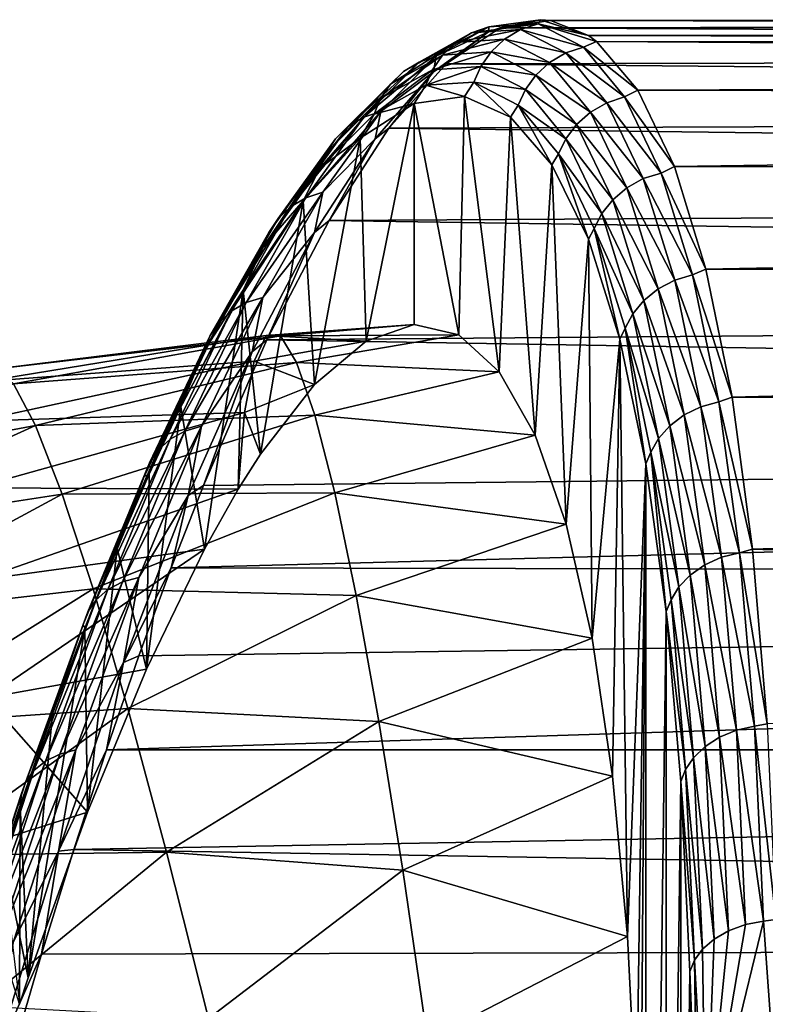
# Model space of a CAD drawing. Header units: metres. Extents: x -44 to 117, y -432 to 89.
# Tile 1050 of 1056: x 66 to 73, y 19 to 28. Entities that reach past the tile are written whole.
import ezdxf

# ---------------------------------------------------------------- set-up
doc = ezdxf.new("R2010")
doc.units = ezdxf.units.M
doc.layers.add('solid_125568', color=7, linetype='CONTINUOUS')

msp = doc.modelspace()

# ---------------------------------------------------------------- linework, layer by layer
at = {"layer": 'solid_125568'}
for points in [[(70.38781, 28.181822, 53.579567), (70.386238, 28.135906, 54.500378), (70.855537, 28.246185, 51.829529)], [(70.490318, 28.172308, 54.054707), (70.855537, 28.246185, 51.829529), (70.386238, 28.135906, 54.500378)], [(70.832893, 28.210058, 50.982456), (70.38781, 28.181822, 53.579567), (70.855537, 28.246185, 51.829529)], [(113.969513, 28.246225, 52.192562), (70.944687, 28.239464, 51.357548), (70.490318, 28.172308, 54.054707)], [(114.183144, 28.205969, 53.523113), (113.969513, 28.246225, 52.192562), (70.490318, 28.172308, 54.054707)], [(70.490318, 28.172308, 54.054707), (70.944687, 28.239464, 51.357548), (70.855537, 28.246185, 51.829529)], [(70.832893, 28.210058, 50.982456), (70.855537, 28.246185, 51.829529), (71.289558, 28.102644, 49.152924)], [(70.944687, 28.239464, 51.357548), (71.289558, 28.102644, 49.152924), (70.855537, 28.246185, 51.829529)], [(113.969513, 28.246225, 52.192562), (113.75103, 28.223661, 50.859238), (70.944687, 28.239464, 51.357548)], [(69.75679, 27.862373, 56.119663), (69.912071, 27.915388, 56.15731), (70.38781, 28.181822, 53.579567)], [(70.231293, 28.128111, 53.548649), (69.75679, 27.862373, 56.119663), (70.38781, 28.181822, 53.579567)], [(70.38781, 28.181822, 53.579567), (69.912071, 27.915388, 56.15731), (70.386238, 28.135906, 54.500378)], [(70.002174, 27.847023, 56.739857), (70.490318, 28.172308, 54.054707), (70.386238, 28.135906, 54.500378)], [(114.588074, 27.939287, 56.161037), (70.490318, 28.172308, 54.054707), (70.002174, 27.847023, 56.739857)], [(70.088158, 28.041126, 53.518215), (70.231293, 28.128111, 53.548649), (70.675209, 28.156275, 50.958363)], [(70.530426, 28.069185, 50.937569), (70.088158, 28.041126, 53.518215), (70.675209, 28.156275, 50.958363)], [(70.231293, 28.128111, 53.548649), (70.38781, 28.181822, 53.579567), (70.832893, 28.210058, 50.982456)], [(70.675209, 28.156275, 50.958363), (70.231293, 28.128111, 53.548649), (70.832893, 28.210058, 50.982456)], [(114.588074, 27.939287, 56.161037), (114.183144, 28.205969, 53.523113), (70.490318, 28.172308, 54.054707)], [(70.530426, 28.069185, 50.937569), (70.675209, 28.156275, 50.958363), (71.08461, 27.94519, 48.370556)], [(70.675209, 28.156275, 50.958363), (70.832893, 28.210058, 50.982456), (71.243385, 27.998413, 48.387791)], [(71.08461, 27.94519, 48.370556), (70.675209, 28.156275, 50.958363), (71.243385, 27.998413, 48.387791)], [(70.832893, 28.210058, 50.982456), (71.289558, 28.102644, 49.152924), (71.361397, 28.049847, 48.673256)], [(71.243385, 27.998413, 48.387791), (70.832893, 28.210058, 50.982456), (71.361397, 28.049847, 48.673256)], [(113.529724, 28.138079, 49.527046), (71.289558, 28.102644, 49.152924), (70.944687, 28.239464, 51.357548)], [(113.672134, 28.200317, 50.382866), (113.529724, 28.138079, 49.527046), (70.944687, 28.239464, 51.357548)], [(113.75103, 28.223661, 50.859238), (113.672134, 28.200317, 50.382866), (70.944687, 28.239464, 51.357548)], [(69.615417, 27.776371, 56.07972), (69.75679, 27.862373, 56.119663), (70.231293, 28.128111, 53.548649)], [(70.088158, 28.041126, 53.518215), (69.615417, 27.776371, 56.07972), (70.231293, 28.128111, 53.548649)], [(69.912071, 27.915388, 56.15731), (69.885956, 27.774479, 57.142914), (70.386238, 28.135906, 54.500378)], [(70.002174, 27.847023, 56.739857), (70.386238, 28.135906, 54.500378), (69.885956, 27.774479, 57.142914)], [(69.967949, 27.926668, 53.490295), (70.088158, 28.041126, 53.518215), (70.530426, 28.069185, 50.937569)], [(70.408195, 27.954599, 50.921459), (69.967949, 27.926668, 53.490295), (70.530426, 28.069185, 50.937569)], [(70.408195, 27.954599, 50.921459), (70.530426, 28.069185, 50.937569), (70.938293, 27.858892, 48.359455)], [(70.938293, 27.858892, 48.359455), (70.530426, 28.069185, 50.937569), (71.08461, 27.94519, 48.370556)], [(113.529724, 28.138079, 49.527046), (113.307739, 27.989616, 48.200077), (71.289558, 28.102644, 49.152924)], [(113.307739, 27.989616, 48.200077), (71.361397, 28.049847, 48.673256), (71.289558, 28.102644, 49.152924)], [(69.49736, 27.663116, 56.04015), (69.615417, 27.776371, 56.07972), (70.088158, 28.041126, 53.518215)], [(69.967949, 27.926668, 53.490295), (69.49736, 27.663116, 56.04015), (70.088158, 28.041126, 53.518215)], [(71.08461, 27.94519, 48.370556), (71.243385, 27.998413, 48.387791), (71.615517, 27.546967, 45.817734)], [(71.243385, 27.998413, 48.387791), (71.361397, 28.049847, 48.673256), (71.736908, 27.607214, 46.026241)], [(71.615517, 27.546967, 45.817734), (71.243385, 27.998413, 48.387791), (71.736908, 27.607214, 46.026241)], [(113.087257, 27.778761, 46.882393), (71.736908, 27.607214, 46.026241), (71.361397, 28.049847, 48.673256)], [(113.307739, 27.989616, 48.200077), (113.087257, 27.778761, 46.882393), (71.361397, 28.049847, 48.673256)], [(69.255836, 27.362883, 58.650303), (69.409813, 27.414597, 58.694542), (69.912071, 27.915388, 56.15731)], [(69.75679, 27.862373, 56.119663), (69.255836, 27.362883, 58.650303), (69.912071, 27.915388, 56.15731)], [(69.408653, 27.531572, 56.003445), (69.49736, 27.663116, 56.04015), (69.967949, 27.926668, 53.490295)], [(69.876862, 27.793791, 53.466507), (69.408653, 27.531572, 56.003445), (69.967949, 27.926668, 53.490295)], [(69.912071, 27.915388, 56.15731), (69.409813, 27.414597, 58.694542), (69.885956, 27.774479, 57.142914)], [(69.876862, 27.793791, 53.466507), (69.967949, 27.926668, 53.490295), (70.408195, 27.954599, 50.921459)], [(70.314857, 27.821579, 50.910759), (69.876862, 27.793791, 53.466507), (70.408195, 27.954599, 50.921459)], [(114.951935, 27.430704, 58.745152), (114.588074, 27.939287, 56.161037), (70.002174, 27.847023, 56.739857)], [(70.314857, 27.821579, 50.910759), (70.408195, 27.954599, 50.921459), (70.814178, 27.745275, 48.355221)], [(70.814178, 27.745275, 48.355221), (70.408195, 27.954599, 50.921459), (70.938293, 27.858892, 48.359455)], [(70.938293, 27.858892, 48.359455), (71.08461, 27.94519, 48.370556), (71.455757, 27.494944, 45.807339)], [(71.455757, 27.494944, 45.807339), (71.08461, 27.94519, 48.370556), (71.615517, 27.546967, 45.817734)], [(69.11631, 27.278717, 58.601059), (69.255836, 27.362883, 58.650303), (69.75679, 27.862373, 56.119663)], [(69.615417, 27.776371, 56.07972), (69.11631, 27.278717, 58.601059), (69.75679, 27.862373, 56.119663)], [(69.484612, 27.26479, 59.387669), (70.002174, 27.847023, 56.739857), (69.885956, 27.774479, 57.142914)], [(114.951935, 27.430704, 58.745152), (70.002174, 27.847023, 56.739857), (69.484612, 27.26479, 59.387669)], [(69.816849, 27.652668, 53.447777), (69.876862, 27.793791, 53.466507), (70.314857, 27.821579, 50.910759)], [(70.252541, 27.680311, 50.905464), (69.816849, 27.652668, 53.447777), (70.314857, 27.821579, 50.910759)], [(70.252541, 27.680311, 50.905464), (70.314857, 27.821579, 50.910759), (70.718765, 27.613331, 48.357689)], [(70.718765, 27.613331, 48.357689), (70.314857, 27.821579, 50.910759), (70.814178, 27.745275, 48.355221)], [(70.814178, 27.745275, 48.355221), (70.938293, 27.858892, 48.359455), (71.308044, 27.410343, 45.805897)], [(71.308044, 27.410343, 45.805897), (70.938293, 27.858892, 48.359455), (71.455757, 27.494944, 45.807339)], [(69.000504, 27.167713, 58.550079), (69.11631, 27.278717, 58.601059), (69.615417, 27.776371, 56.07972)], [(69.49736, 27.663116, 56.04015), (69.000504, 27.167713, 58.550079), (69.615417, 27.776371, 56.07972)], [(69.351089, 27.391821, 55.971462), (69.408653, 27.531572, 56.003445), (69.876862, 27.793791, 53.466507)], [(69.816849, 27.652668, 53.447777), (69.351089, 27.391821, 55.971462), (69.876862, 27.793791, 53.466507)], [(69.409813, 27.414597, 58.694542), (69.359245, 27.166643, 59.734291), (69.885956, 27.774479, 57.142914)], [(69.484612, 27.26479, 59.387669), (69.885956, 27.774479, 57.142914), (69.359245, 27.166643, 59.734291)], [(70.718765, 27.613331, 48.357689), (70.814178, 27.745275, 48.355221), (71.182213, 27.298807, 45.813503)], [(71.182213, 27.298807, 45.813503), (70.814178, 27.745275, 48.355221), (71.308044, 27.410343, 45.805897)], [(113.087257, 27.778761, 46.882393), (112.870422, 27.506332, 45.577927), (71.736908, 27.607214, 46.026241)], [(68.914299, 27.038664, 58.500736), (69.000504, 27.167713, 58.550079), (69.49736, 27.663116, 56.04015)], [(69.408653, 27.531572, 56.003445), (68.914299, 27.038664, 58.500736), (69.49736, 27.663116, 56.04015)], [(69.816849, 27.652668, 53.447777), (69.713112, 27.487255, 53.842693), (69.351089, 27.391821, 55.971462)], [(69.816849, 27.652668, 53.447777), (70.167412, 27.550407, 51.220615), (69.713112, 27.487255, 53.842693)], [(70.252541, 27.680311, 50.905464), (70.167412, 27.550407, 51.220615), (69.816849, 27.652668, 53.447777)], [(70.252541, 27.680311, 50.905464), (70.5839, 27.363951, 48.611771), (70.167412, 27.550407, 51.220615)], [(70.654312, 27.473166, 48.365902), (70.5839, 27.363951, 48.611771), (70.252541, 27.680311, 50.905464)], [(70.654312, 27.473166, 48.365902), (70.252541, 27.680311, 50.905464), (70.718765, 27.613331, 48.357689)], [(69.713112, 27.487255, 53.842693), (70.167412, 27.550407, 51.220615), (70.115433, 25.394768, 49.71793)], [(70.167412, 27.550407, 51.220615), (70.481026, 25.060188, 47.284439), (70.115433, 25.394768, 49.71793)], [(70.167412, 27.550407, 51.220615), (70.5839, 27.363951, 48.611771), (70.481026, 25.060188, 47.284439)], [(70.654312, 27.473166, 48.365902), (70.718765, 27.613331, 48.357689), (71.0849, 27.169168, 45.82909)], [(71.0849, 27.169168, 45.82909), (70.718765, 27.613331, 48.357689), (71.182213, 27.298807, 45.813503)], [(71.455757, 27.494944, 45.807339), (71.615517, 27.546967, 45.817734), (71.945816, 26.858021, 43.294746)], [(71.615517, 27.546967, 45.817734), (71.736908, 27.607214, 46.026241), (72.068207, 26.917534, 43.439896)], [(71.945816, 26.858021, 43.294746), (71.615517, 27.546967, 45.817734), (72.068207, 26.917534, 43.439896)], [(112.870422, 27.506332, 45.577927), (72.068207, 26.917534, 43.439896), (71.736908, 27.607214, 46.026241)], [(68.859306, 26.90147, 58.45578), (68.914299, 27.038664, 58.500736), (69.408653, 27.531572, 56.003445)], [(69.351089, 27.391821, 55.971462), (68.859306, 26.90147, 58.45578), (69.408653, 27.531572, 56.003445)], [(69.224892, 27.172897, 56.453732), (69.713112, 27.487255, 53.842693), (69.276886, 25.336884, 54.606953)], [(69.351089, 27.391821, 55.971462), (69.713112, 27.487255, 53.842693), (69.224892, 27.172897, 56.453732)], [(69.713112, 27.487255, 53.842693), (69.712746, 25.487299, 52.166698), (69.276886, 25.336884, 54.606953)], [(69.713112, 27.487255, 53.842693), (70.115433, 25.394768, 49.71793), (69.712746, 25.487299, 52.166698)], [(70.654312, 27.473166, 48.365902), (70.959053, 26.931631, 46.039982), (70.5839, 27.363951, 48.611771)], [(71.018494, 27.031368, 45.850773), (70.959053, 26.931631, 46.039982), (70.654312, 27.473166, 48.365902)], [(71.018494, 27.031368, 45.850773), (70.654312, 27.473166, 48.365902), (71.0849, 27.169168, 45.82909)], [(71.308044, 27.410343, 45.805897), (71.455757, 27.494944, 45.807339), (71.785164, 26.807844, 43.291107)], [(71.785164, 26.807844, 43.291107), (71.455757, 27.494944, 45.807339), (71.945816, 26.858021, 43.294746)], [(112.870422, 27.506332, 45.577927), (112.456024, 26.781576, 43.023701), (72.068207, 26.917534, 43.439896)], [(68.595047, 26.553413, 61.061783), (68.732666, 26.634914, 61.120068), (69.255836, 27.362883, 58.650303)], [(69.11631, 27.278717, 58.601059), (68.595047, 26.553413, 61.061783), (69.255836, 27.362883, 58.650303)], [(68.732666, 26.634914, 61.120068), (68.885284, 26.684744, 61.1707), (69.409813, 27.414597, 58.694542)], [(69.255836, 27.362883, 58.650303), (68.732666, 26.634914, 61.120068), (69.409813, 27.414597, 58.694542)], [(69.351089, 27.391821, 55.971462), (69.224892, 27.172897, 56.453732), (68.859306, 26.90147, 58.45578)], [(69.409813, 27.414597, 58.694542), (68.885284, 26.684744, 61.1707), (69.359245, 27.166643, 59.734291)], [(115.263367, 26.690205, 61.251865), (114.951935, 27.430704, 58.745152), (69.484612, 27.26479, 59.387669)], [(70.5839, 27.363951, 48.611771), (70.805962, 24.486818, 44.890003), (70.481026, 25.060188, 47.284439)], [(70.5839, 27.363951, 48.611771), (70.959053, 26.931631, 46.039982), (70.805962, 24.486818, 44.890003)], [(71.182213, 27.298807, 45.813503), (71.308044, 27.410343, 45.805897), (71.636208, 26.725851, 43.29921)], [(71.636208, 26.725851, 43.29921), (71.308044, 27.410343, 45.805897), (71.785164, 26.807844, 43.291107)], [(68.48159, 26.445671, 60.999733), (68.595047, 26.553413, 61.061783), (69.11631, 27.278717, 58.601059)], [(69.000504, 27.167713, 58.550079), (68.48159, 26.445671, 60.999733), (69.11631, 27.278717, 58.601059)], [(71.0849, 27.169168, 45.82909), (71.182213, 27.298807, 45.813503), (71.50885, 26.61751, 43.318512)], [(71.50885, 26.61751, 43.318512), (71.182213, 27.298807, 45.813503), (71.636208, 26.725851, 43.29921)], [(68.942413, 26.429544, 61.972469), (69.484612, 27.26479, 59.387669), (69.359245, 27.166643, 59.734291)], [(115.263367, 26.690205, 61.251865), (69.484612, 27.26479, 59.387669), (68.942413, 26.429544, 61.972469)], [(68.397987, 26.32024, 60.93811), (68.48159, 26.445671, 60.999733), (69.000504, 27.167713, 58.550079)], [(68.914299, 27.038664, 58.500736), (68.397987, 26.32024, 60.93811), (69.000504, 27.167713, 58.550079)], [(68.7071, 26.608442, 59.029026), (69.224892, 27.172897, 56.453732), (68.812111, 24.944981, 57.014862)], [(68.859306, 26.90147, 58.45578), (69.224892, 27.172897, 56.453732), (68.7071, 26.608442, 59.029026)], [(68.885284, 26.684744, 61.1707), (68.810799, 26.319042, 62.252518), (69.359245, 27.166643, 59.734291)], [(68.942413, 26.429544, 61.972469), (69.359245, 27.166643, 59.734291), (68.810799, 26.319042, 62.252518)], [(69.224892, 27.172897, 56.453732), (69.276886, 25.336884, 54.606953), (68.812111, 24.944981, 57.014862)], [(71.018494, 27.031368, 45.850773), (71.0849, 27.169168, 45.82909), (71.409836, 26.491411, 43.347065)], [(71.409836, 26.491411, 43.347065), (71.0849, 27.169168, 45.82909), (71.50885, 26.61751, 43.318512)], [(68.345657, 26.186758, 60.880562), (68.397987, 26.32024, 60.93811), (68.914299, 27.038664, 58.500736)], [(68.859306, 26.90147, 58.45578), (68.345657, 26.186758, 60.880562), (68.914299, 27.038664, 58.500736)], [(71.018494, 27.031368, 45.850773), (71.289917, 26.259401, 43.527672), (70.959053, 26.931631, 46.039982)], [(71.34169, 26.357244, 43.38205), (71.289917, 26.259401, 43.527672), (71.018494, 27.031368, 45.850773)], [(71.34169, 26.357244, 43.38205), (71.018494, 27.031368, 45.850773), (71.409836, 26.491411, 43.347065)], [(70.959053, 26.931631, 46.039982), (71.087059, 23.680262, 42.558044), (70.805962, 24.486818, 44.890003)], [(70.959053, 26.931631, 46.039982), (71.289917, 26.259401, 43.527672), (71.087059, 23.680262, 42.558044)], [(71.945816, 26.858021, 43.294746), (72.068207, 26.917534, 43.439896), (72.352737, 25.988661, 40.936295)], [(112.456024, 26.781576, 43.023701), (72.352737, 25.988661, 40.936295), (72.068207, 26.917534, 43.439896)], [(68.859306, 26.90147, 58.45578), (68.7071, 26.608442, 59.029026), (68.345657, 26.186758, 60.880562)], [(71.785164, 26.807844, 43.291107), (71.945816, 26.858021, 43.294746), (72.231117, 25.936136, 40.841236)], [(72.231117, 25.936136, 40.841236), (71.945816, 26.858021, 43.294746), (72.352737, 25.988661, 40.936295)], [(71.636208, 26.725851, 43.29921), (71.785164, 26.807844, 43.291107), (72.069702, 25.888443, 40.844208)], [(72.069702, 25.888443, 40.844208), (71.785164, 26.807844, 43.291107), (72.231117, 25.936136, 40.841236)], [(112.456024, 26.781576, 43.023701), (112.080223, 25.827639, 40.565517), (72.352737, 25.988661, 40.936295)], [(68.191628, 25.685539, 63.509277), (68.34285, 25.73292, 63.566074), (68.885284, 26.684744, 61.1707)], [(68.732666, 26.634914, 61.120068), (68.191628, 25.685539, 63.509277), (68.885284, 26.684744, 61.1707)], [(68.885284, 26.684744, 61.1707), (68.34285, 25.73292, 63.566074), (68.810799, 26.319042, 62.252518)], [(115.513626, 25.729229, 63.661682), (115.263367, 26.690205, 61.251865), (68.942413, 26.429544, 61.972469)], [(71.50885, 26.61751, 43.318512), (71.636208, 26.725851, 43.29921), (71.919655, 25.809959, 40.861645)], [(71.919655, 25.809959, 40.861645), (71.636208, 26.725851, 43.29921), (72.069702, 25.888443, 40.844208)], [(67.944939, 25.503992, 63.369568), (68.055977, 25.607494, 63.442287), (68.595047, 26.553413, 61.061783)], [(68.48159, 26.445671, 60.999733), (67.944939, 25.503992, 63.369568), (68.595047, 26.553413, 61.061783)], [(68.055977, 25.607494, 63.442287), (68.191628, 25.685539, 63.509277), (68.732666, 26.634914, 61.120068)], [(68.595047, 26.553413, 61.061783), (68.055977, 25.607494, 63.442287), (68.732666, 26.634914, 61.120068)], [(68.164497, 25.797543, 61.543594), (68.7071, 26.608442, 59.029026), (68.32296, 24.315416, 59.366879)], [(68.345657, 26.186758, 60.880562), (68.7071, 26.608442, 59.029026), (68.164497, 25.797543, 61.543594)], [(68.7071, 26.608442, 59.029026), (68.812111, 24.944981, 57.014862), (68.32296, 24.315416, 59.366879)], [(71.409836, 26.491411, 43.347065), (71.50885, 26.61751, 43.318512), (71.790962, 25.705915, 40.892391)], [(71.790962, 25.705915, 40.892391), (71.50885, 26.61751, 43.318512), (71.919655, 25.809959, 40.861645)], [(71.34169, 26.357244, 43.38205), (71.409836, 26.491411, 43.347065), (71.690475, 25.584583, 40.933624)], [(71.690475, 25.584583, 40.933624), (71.409836, 26.491411, 43.347065), (71.790962, 25.705915, 40.892391)], [(67.864006, 25.383259, 63.296124), (67.944939, 25.503992, 63.369568), (68.48159, 26.445671, 60.999733)], [(68.397987, 26.32024, 60.93811), (67.864006, 25.383259, 63.296124), (68.48159, 26.445671, 60.999733)], [(68.380791, 25.348219, 64.468536), (68.942413, 26.429544, 61.972469), (68.810799, 26.319042, 62.252518)], [(115.513626, 25.729229, 63.661682), (68.942413, 26.429544, 61.972469), (68.380791, 25.348219, 64.468536)], [(67.81443, 25.254599, 63.22644), (67.864006, 25.383259, 63.296124), (68.397987, 26.32024, 60.93811)], [(68.345657, 26.186758, 60.880562), (67.81443, 25.254599, 63.22644), (68.397987, 26.32024, 60.93811)], [(68.34285, 25.73292, 63.566074), (68.245377, 25.239912, 64.676392), (68.810799, 26.319042, 62.252518)], [(68.380791, 25.348219, 64.468536), (68.810799, 26.319042, 62.252518), (68.245377, 25.239912, 64.676392)], [(71.34169, 26.357244, 43.38205), (71.57399, 25.354946, 41.096039), (71.289917, 26.259401, 43.527672)], [(71.620819, 25.455307, 40.981621), (71.57399, 25.354946, 41.096039), (71.34169, 26.357244, 43.38205)], [(71.620819, 25.455307, 40.981621), (71.34169, 26.357244, 43.38205), (71.690475, 25.584583, 40.933624)], [(71.289917, 26.259401, 43.527672), (71.321564, 22.648417, 40.311359), (71.087059, 23.680262, 42.558044)], [(71.289917, 26.259401, 43.527672), (71.57399, 25.354946, 41.096039), (71.321564, 22.648417, 40.311359)], [(68.345657, 26.186758, 60.880562), (68.164497, 25.797543, 61.543594), (67.81443, 25.254599, 63.22644)], [(72.069702, 25.888443, 40.844208), (72.231117, 25.936136, 40.841236), (72.468597, 24.787949, 38.479454)], [(72.231117, 25.936136, 40.841236), (72.352737, 25.988661, 40.936295), (72.588318, 24.830248, 38.53656)], [(72.468597, 24.787949, 38.479454), (72.231117, 25.936136, 40.841236), (72.588318, 24.830248, 38.53656)], [(112.080223, 25.827639, 40.565517), (72.588318, 24.830248, 38.53656), (72.352737, 25.988661, 40.936295)], [(71.919655, 25.809959, 40.861645), (72.069702, 25.888443, 40.844208), (72.306534, 24.743366, 38.488819)], [(72.306534, 24.743366, 38.488819), (72.069702, 25.888443, 40.844208), (72.468597, 24.787949, 38.479454)], [(67.602196, 24.746557, 63.972736), (68.164497, 25.797543, 61.543594), (67.814217, 23.454355, 61.640007)], [(67.81443, 25.254599, 63.22644), (68.164497, 25.797543, 61.543594), (67.602196, 24.746557, 63.972736)], [(68.164497, 25.797543, 61.543594), (68.120438, 23.996536, 60.291794), (67.814217, 23.454355, 61.640007)], [(68.164497, 25.797543, 61.543594), (68.32296, 24.315416, 59.366879), (68.120438, 23.996536, 60.291794)], [(71.790962, 25.705915, 40.892391), (71.919655, 25.809959, 40.861645), (72.155579, 24.669273, 38.515293)], [(72.155579, 24.669273, 38.515293), (71.919655, 25.809959, 40.861645), (72.306534, 24.743366, 38.488819)], [(112.080223, 25.827639, 40.565517), (111.756317, 24.659967, 38.227196), (72.588318, 24.830248, 38.53656)], [(67.503487, 24.449413, 65.723778), (67.637123, 24.523237, 65.79908), (68.191628, 25.685539, 63.509277)], [(68.055977, 25.607494, 63.442287), (67.503487, 24.449413, 65.723778), (68.191628, 25.685539, 63.509277)], [(67.637123, 24.523237, 65.79908), (67.786919, 24.567629, 65.861763), (68.34285, 25.73292, 63.566074)], [(68.191628, 25.685539, 63.509277), (67.637123, 24.523237, 65.79908), (68.34285, 25.73292, 63.566074)], [(68.34285, 25.73292, 63.566074), (67.786919, 24.567629, 65.861763), (68.245377, 25.239912, 64.676392)], [(115.69648, 24.559553, 65.958542), (115.513626, 25.729229, 63.661682), (68.380791, 25.348219, 64.468536)], [(71.690475, 25.584583, 40.933624), (71.790962, 25.705915, 40.892391), (72.02578, 24.570614, 38.55711)], [(72.02578, 24.570614, 38.55711), (71.790962, 25.705915, 40.892391), (72.155579, 24.669273, 38.515293)], [(67.394913, 24.351084, 65.640869), (67.503487, 24.449413, 65.723778), (68.055977, 25.607494, 63.442287)], [(67.944939, 25.503992, 63.369568), (67.394913, 24.351084, 65.640869), (68.055977, 25.607494, 63.442287)], [(71.620819, 25.455307, 40.981621), (71.690475, 25.584583, 40.933624), (71.924057, 24.455248, 38.610619)], [(71.924057, 24.455248, 38.610619), (71.690475, 25.584583, 40.933624), (72.02578, 24.570614, 38.55711)], [(67.316719, 24.236084, 65.556129), (67.394913, 24.351084, 65.640869), (67.944939, 25.503992, 63.369568)], [(67.864006, 25.383259, 63.296124), (67.316719, 24.236084, 65.556129), (67.944939, 25.503992, 63.369568)], [(69.712746, 25.487299, 52.166698), (68.502472, 25.383932, 50.615833), (68.374191, 25.388613, 53.072048)], [(69.276886, 25.336884, 54.606953), (69.712746, 25.487299, 52.166698), (68.374191, 25.388613, 53.072048)], [(69.712746, 25.487299, 52.166698), (70.115433, 25.394768, 49.71793), (68.502472, 25.383932, 50.615833)], [(70.115433, 25.394768, 49.71793), (68.64933, 25.143095, 48.172493), (68.502472, 25.383932, 50.615833)], [(70.115433, 25.394768, 49.71793), (70.481026, 25.060188, 47.284439), (68.64933, 25.143095, 48.172493)], [(71.620819, 25.455307, 40.981621), (71.809021, 24.22805, 38.766533), (71.57399, 25.354946, 41.096039)], [(71.853134, 24.332096, 38.671207), (71.809021, 24.22805, 38.766533), (71.620819, 25.455307, 40.981621)], [(71.853134, 24.332096, 38.671207), (71.620819, 25.455307, 40.981621), (71.924057, 24.455248, 38.610619)], [(68.374191, 25.388613, 53.072048), (65.932426, 25.085285, 51.659855), (65.821716, 24.971832, 54.184315)], [(68.265694, 25.157097, 55.518291), (68.374191, 25.388613, 53.072048), (65.821716, 24.971832, 54.184315)], [(68.374191, 25.388613, 53.072048), (68.502472, 25.383932, 50.615833), (65.932426, 25.085285, 51.659855)], [(68.502472, 25.383932, 50.615833), (66.088081, 24.951918, 49.138741), (65.932426, 25.085285, 51.659855)], [(68.502472, 25.383932, 50.615833), (68.64933, 25.143095, 48.172493), (66.088081, 24.951918, 49.138741)], [(67.269951, 24.113306, 65.474854), (67.316719, 24.236084, 65.556129), (67.864006, 25.383259, 63.296124)], [(67.81443, 25.254599, 63.22644), (67.269951, 24.113306, 65.474854), (67.864006, 25.383259, 63.296124)], [(67.805191, 24.030571, 66.851074), (68.380791, 25.348219, 64.468536), (68.245377, 25.239912, 64.676392)], [(115.69648, 24.559553, 65.958542), (68.380791, 25.348219, 64.468536), (67.805191, 24.030571, 66.851074)], [(69.276886, 25.336884, 54.606953), (68.374191, 25.388613, 53.072048), (68.265694, 25.157097, 55.518291)], [(68.812111, 24.944981, 57.014862), (69.276886, 25.336884, 54.606953), (68.265694, 25.157097, 55.518291)], [(71.57399, 25.354946, 41.096039), (71.50721, 21.401333, 38.171825), (71.321564, 22.648417, 40.311359)], [(71.57399, 25.354946, 41.096039), (71.642166, 19.951151, 36.160275), (71.50721, 21.401333, 38.171825)], [(71.57399, 25.354946, 41.096039), (71.809021, 24.22805, 38.766533), (71.642166, 19.951151, 36.160275)], [(67.81443, 25.254599, 63.22644), (67.315331, 24.133833, 65.14772), (67.269951, 24.113306, 65.474854)], [(67.81443, 25.254599, 63.22644), (67.602196, 24.746557, 63.972736), (67.315331, 24.133833, 65.14772)], [(67.786919, 24.567629, 65.861763), (67.667839, 23.939339, 66.985825), (68.245377, 25.239912, 64.676392)], [(67.805191, 24.030571, 66.851074), (68.245377, 25.239912, 64.676392), (67.667839, 23.939339, 66.985825)], [(68.265694, 25.157097, 55.518291), (65.821716, 24.971832, 54.184315), (65.757034, 24.612673, 56.687279)], [(68.177979, 24.691536, 57.931805), (68.265694, 25.157097, 55.518291), (65.757034, 24.612673, 56.687279)], [(68.64933, 25.143095, 48.172493), (66.28714, 24.573038, 46.645782), (66.088081, 24.951918, 49.138741)], [(68.64933, 25.143095, 48.172493), (68.813416, 24.668344, 45.764763), (66.28714, 24.573038, 46.645782)], [(68.812111, 24.944981, 57.014862), (68.265694, 25.157097, 55.518291), (68.177979, 24.691536, 57.931805)], [(70.481026, 25.060188, 47.284439), (68.813416, 24.668344, 45.764763), (68.64933, 25.143095, 48.172493)], [(70.481026, 25.060188, 47.284439), (70.805962, 24.486818, 44.890003), (68.813416, 24.668344, 45.764763)], [(66.088081, 24.951918, 49.138741), (66.28714, 24.573038, 46.645782), (63.816544, 24.112465, 47.08366)], [(68.32296, 24.315416, 59.366879), (68.812111, 24.944981, 57.014862), (68.177979, 24.691536, 57.931805)], [(72.306534, 24.743366, 38.488819), (72.468597, 24.787949, 38.479454), (72.655899, 23.422895, 36.231148)], [(72.468597, 24.787949, 38.479454), (72.588318, 24.830248, 38.53656), (72.773224, 23.454044, 36.261356)], [(72.655899, 23.422895, 36.231148), (72.468597, 24.787949, 38.479454), (72.773224, 23.454044, 36.261356)], [(111.756317, 24.659967, 38.227196), (72.773224, 23.454044, 36.261356), (72.588318, 24.830248, 38.53656)], [(68.177979, 24.691536, 57.931805), (65.757034, 24.612673, 56.687279), (65.739021, 24.011341, 59.144127)], [(68.120438, 23.996536, 60.291794), (68.177979, 24.691536, 57.931805), (65.739021, 24.011341, 59.144127)], [(67.602196, 24.746557, 63.972736), (67.814217, 23.454355, 61.640007), (67.29084, 22.370201, 63.812084)], [(67.315331, 24.133833, 65.14772), (67.602196, 24.746557, 63.972736), (67.29084, 22.370201, 63.812084)], [(68.32296, 24.315416, 59.366879), (68.177979, 24.691536, 57.931805), (68.120438, 23.996536, 60.291794)], [(72.155579, 24.669273, 38.515293), (72.306534, 24.743366, 38.488819), (72.493324, 23.382027, 36.246632)], [(72.493324, 23.382027, 36.246632), (72.306534, 24.743366, 38.488819), (72.655899, 23.422895, 36.231148)], [(68.813416, 24.668344, 45.764763), (66.527657, 23.952375, 44.205502), (66.28714, 24.573038, 46.645782)], [(68.813416, 24.668344, 45.764763), (68.993179, 23.964098, 43.415043), (66.527657, 23.952375, 44.205502)], [(70.805962, 24.486818, 44.890003), (68.993179, 23.964098, 43.415043), (68.813416, 24.668344, 45.764763)], [(72.02578, 24.570614, 38.55711), (72.155579, 24.669273, 38.515293), (72.341652, 23.313181, 36.281742)], [(72.341652, 23.313181, 36.281742), (72.155579, 24.669273, 38.515293), (72.493324, 23.382027, 36.246632)], [(111.756317, 24.659967, 38.227196), (111.494637, 23.294155, 36.025688), (72.773224, 23.454044, 36.261356)], [(66.28714, 24.573038, 46.645782), (64.094849, 23.577282, 44.696861), (63.816544, 24.112465, 47.08366)], [(66.28714, 24.573038, 46.645782), (66.527657, 23.952375, 44.205502), (64.094849, 23.577282, 44.696861)], [(66.942024, 23.088974, 67.888283), (67.073616, 23.15785, 67.971458), (67.637123, 24.523237, 65.79908)], [(67.503487, 24.449413, 65.723778), (66.942024, 23.088974, 67.888283), (67.637123, 24.523237, 65.79908)], [(67.073616, 23.15785, 67.971458), (67.22197, 23.19874, 68.039719), (67.786919, 24.567629, 65.861763)], [(67.637123, 24.523237, 65.79908), (67.073616, 23.15785, 67.971458), (67.786919, 24.567629, 65.861763)], [(67.786919, 24.567629, 65.861763), (67.22197, 23.19874, 68.039719), (67.667839, 23.939339, 66.985825)], [(115.69648, 24.559553, 65.958542), (67.805191, 24.030571, 66.851074), (67.51387, 23.286888, 67.992393)], [(115.807739, 23.192318, 68.129288), (115.69648, 24.559553, 65.958542), (67.51387, 23.286888, 67.992393)], [(71.924057, 24.455248, 38.610619), (72.02578, 24.570614, 38.55711), (72.210968, 23.220949, 36.334145)], [(72.210968, 23.220949, 36.334145), (72.02578, 24.570614, 38.55711), (72.341652, 23.313181, 36.281742)], [(66.835953, 22.996706, 67.795731), (66.942024, 23.088974, 67.888283), (67.503487, 24.449413, 65.723778)], [(67.394913, 24.351084, 65.640869), (66.835953, 22.996706, 67.795731), (67.503487, 24.449413, 65.723778)], [(70.805962, 24.486818, 44.890003), (71.087059, 23.680262, 42.558044), (68.993179, 23.964098, 43.415043)], [(71.853134, 24.332096, 38.671207), (71.924057, 24.455248, 38.610619), (72.108269, 23.112709, 36.399387)], [(72.108269, 23.112709, 36.399387), (71.924057, 24.455248, 38.610619), (72.210968, 23.220949, 36.334145)], [(66.760536, 22.888426, 67.700294), (66.835953, 22.996706, 67.795731), (67.394913, 24.351084, 65.640869)], [(67.316719, 24.236084, 65.556129), (66.760536, 22.888426, 67.700294), (67.394913, 24.351084, 65.640869)], [(71.853134, 24.332096, 38.671207), (71.993408, 22.889994, 36.558033), (71.809021, 24.22805, 38.766533)], [(72.036346, 22.996868, 36.472023), (71.993408, 22.889994, 36.558033), (71.853134, 24.332096, 38.671207)], [(72.036346, 22.996868, 36.472023), (71.853134, 24.332096, 38.671207), (72.108269, 23.112709, 36.399387)], [(66.716606, 22.772545, 67.608055), (66.760536, 22.888426, 67.700294), (67.316719, 24.236084, 65.556129)], [(67.269951, 24.113306, 65.474854), (66.716606, 22.772545, 67.608055), (67.316719, 24.236084, 65.556129)], [(71.809021, 24.22805, 38.766533), (71.725136, 18.312042, 34.296383), (71.642166, 19.951151, 36.160275)], [(71.809021, 24.22805, 38.766533), (71.755287, 16.50004, 32.598377), (71.725136, 18.312042, 34.296383)], [(71.809029, 8.825314, 25.842077), (71.755287, 16.50004, 32.598377), (71.809021, 24.22805, 38.766533)], [(71.809029, 8.825314, 25.842077), (71.809021, 24.22805, 38.766533), (71.993408, 22.889994, 36.558033)], [(67.269951, 24.113306, 65.474854), (66.733719, 22.740896, 67.403641), (66.716606, 22.772545, 67.608055)], [(67.269951, 24.113306, 65.474854), (67.025604, 23.464756, 66.292313), (66.733719, 22.740896, 67.403641)], [(67.025604, 23.464756, 66.292313), (67.315331, 24.133833, 65.14772), (67.29084, 22.370201, 63.812084)], [(67.269951, 24.113306, 65.474854), (67.315331, 24.133833, 65.14772), (67.025604, 23.464756, 66.292313)], [(68.120438, 23.996536, 60.291794), (65.739021, 24.011341, 59.144127), (65.767853, 23.173754, 61.530682)], [(67.814217, 23.454355, 61.640007), (68.120438, 23.996536, 60.291794), (65.767853, 23.173754, 61.530682)], [(67.51387, 23.286888, 67.992393), (67.805191, 24.030571, 66.851074), (67.667839, 23.939339, 66.985825)], [(66.527657, 23.952375, 44.205502), (64.432854, 22.822344, 42.378132), (64.094849, 23.577282, 44.696861)], [(66.527657, 23.952375, 44.205502), (66.807259, 23.096039, 41.841919), (64.432854, 22.822344, 42.378132)], [(68.993179, 23.964098, 43.415043), (66.807259, 23.096039, 41.841919), (66.527657, 23.952375, 44.205502)], [(68.993179, 23.964098, 43.415043), (69.186974, 23.036905, 41.145187), (66.807259, 23.096039, 41.841919)], [(67.22197, 23.19874, 68.039719), (67.083061, 22.428713, 69.161606), (67.667839, 23.939339, 66.985825)], [(67.51387, 23.286888, 67.992393), (67.667839, 23.939339, 66.985825), (67.083061, 22.428713, 69.161606)], [(71.087059, 23.680262, 42.558044), (69.186974, 23.036905, 41.145187), (68.993179, 23.964098, 43.415043)], [(71.087059, 23.680262, 42.558044), (71.321564, 22.648417, 40.311359), (69.186974, 23.036905, 41.145187)], [(67.814217, 23.454355, 61.640007), (65.767853, 23.173754, 61.530682), (65.843246, 22.108152, 63.82346)], [(67.29084, 22.370201, 63.812084), (67.814217, 23.454355, 61.640007), (65.843246, 22.108152, 63.82346)], [(66.733719, 22.740896, 67.403641), (67.025604, 23.464756, 66.292313), (66.757927, 21.0735, 65.861977)], [(67.025604, 23.464756, 66.292313), (67.29084, 22.370201, 63.812084), (66.757927, 21.0735, 65.861977)], [(72.655899, 23.422895, 36.231148), (72.773224, 23.454044, 36.261356), (72.906105, 21.873575, 34.129978)], [(111.349823, 22.202599, 34.540428), (72.906105, 21.873575, 34.129978), (72.773224, 23.454044, 36.261356)], [(111.494637, 23.294155, 36.025688), (111.349823, 22.202599, 34.540428), (72.773224, 23.454044, 36.261356)], [(72.341652, 23.313181, 36.281742), (72.493324, 23.382027, 36.246632), (72.628143, 21.815613, 34.138405)], [(72.493324, 23.382027, 36.246632), (72.655899, 23.422895, 36.231148), (72.791084, 21.852196, 34.117153)], [(72.628143, 21.815613, 34.138405), (72.493324, 23.382027, 36.246632), (72.791084, 21.852196, 34.117153)], [(72.791084, 21.852196, 34.117153), (72.655899, 23.422895, 36.231148), (72.906105, 21.873575, 34.129978)], [(67.221138, 22.488899, 69.096741), (67.51387, 23.286888, 67.992393), (67.083061, 22.428713, 69.161606)], [(115.807739, 23.192318, 68.129288), (67.51387, 23.286888, 67.992393), (67.221138, 22.488899, 69.096741)], [(72.210968, 23.220949, 36.334145), (72.341652, 23.313181, 36.281742), (72.475945, 21.752825, 34.181671)], [(72.475945, 21.752825, 34.181671), (72.341652, 23.313181, 36.281742), (72.628143, 21.815613, 34.138405)], [(66.505608, 21.60067, 70.009445), (66.652504, 21.637569, 70.082916), (67.22197, 23.19874, 68.039719)], [(67.073616, 23.15785, 67.971458), (66.505608, 21.60067, 70.009445), (67.22197, 23.19874, 68.039719)], [(67.22197, 23.19874, 68.039719), (66.652504, 21.637569, 70.082916), (67.083061, 22.428713, 69.161606)], [(115.807739, 23.192318, 68.129288), (67.221138, 22.488899, 69.096741), (66.927673, 21.638468, 70.161476)], [(115.845055, 21.637897, 70.162155), (115.807739, 23.192318, 68.129288), (66.927673, 21.638468, 70.161476)], [(72.108269, 23.112709, 36.399387), (72.210968, 23.220949, 36.334145), (72.344627, 21.668016, 34.244064)], [(72.344627, 21.668016, 34.244064), (72.210968, 23.220949, 36.334145), (72.475945, 21.752825, 34.181671)], [(66.807259, 23.096039, 41.841919), (64.827408, 21.854689, 40.149082), (64.432854, 22.822344, 42.378132)], [(66.807259, 23.096039, 41.841919), (67.123192, 22.012453, 39.578281), (64.827408, 21.854689, 40.149082)], [(66.272522, 21.452068, 69.817299), (66.376076, 21.53743, 69.918892), (66.942024, 23.088974, 67.888283)], [(66.835953, 22.996706, 67.795731), (66.272522, 21.452068, 69.817299), (66.942024, 23.088974, 67.888283)], [(66.376076, 21.53743, 69.918892), (66.505608, 21.60067, 70.009445), (67.073616, 23.15785, 67.971458)], [(66.942024, 23.088974, 67.888283), (66.376076, 21.53743, 69.918892), (67.073616, 23.15785, 67.971458)], [(69.186974, 23.036905, 41.145187), (67.123192, 22.012453, 39.578281), (66.807259, 23.096039, 41.841919)], [(72.036346, 22.996868, 36.472023), (72.108269, 23.112709, 36.399387), (72.241219, 21.568005, 34.320381)], [(72.241219, 21.568005, 34.320381), (72.108269, 23.112709, 36.399387), (72.344627, 21.668016, 34.244064)], [(66.199898, 21.351444, 69.711845), (66.272522, 21.452068, 69.817299), (66.835953, 22.996706, 67.795731)], [(66.760536, 22.888426, 67.700294), (66.199898, 21.351444, 69.711845), (66.835953, 22.996706, 67.795731)], [(69.186974, 23.036905, 41.145187), (69.392975, 21.895393, 38.976318), (67.123192, 22.012453, 39.578281)], [(71.321564, 22.648417, 40.311359), (69.392975, 21.895393, 38.976318), (69.186974, 23.036905, 41.145187)], [(72.168564, 21.460608, 34.404377), (71.993408, 22.889994, 36.558033), (72.036346, 22.996868, 36.472023)], [(72.168564, 21.460608, 34.404377), (72.036346, 22.996868, 36.472023), (72.241219, 21.568005, 34.320381)], [(66.158836, 21.24342, 69.609314), (66.199898, 21.351444, 69.711845), (66.760536, 22.888426, 67.700294)], [(66.716606, 22.772545, 67.608055), (66.158836, 21.24342, 69.609314), (66.760536, 22.888426, 67.700294)], [(71.993416, 11.2326, 26.776302), (71.809029, 8.825314, 25.842077), (71.993408, 22.889994, 36.558033)], [(71.993416, 11.2326, 26.776302), (71.993408, 22.889994, 36.558033), (72.125885, 21.352724, 34.488045)], [(72.168564, 21.460608, 34.404377), (72.125885, 21.352724, 34.488045), (71.993408, 22.889994, 36.558033)], [(66.716606, 22.772545, 67.608055), (66.440392, 21.964045, 68.478973), (66.146347, 21.136066, 69.515633)], [(66.716606, 22.772545, 67.608055), (66.146347, 21.136066, 69.515633), (66.158836, 21.24342, 69.609314)], [(66.733719, 22.740896, 67.403641), (66.757927, 21.0735, 65.861977), (66.220726, 19.577051, 67.769501)], [(66.440392, 21.964045, 68.478973), (66.733719, 22.740896, 67.403641), (66.220726, 19.577051, 67.769501)], [(66.716606, 22.772545, 67.608055), (66.733719, 22.740896, 67.403641), (66.440392, 21.964045, 68.478973)], [(71.321564, 22.648417, 40.311359), (71.50721, 21.401333, 38.171825), (69.392975, 21.895393, 38.976318)], [(66.927673, 21.638468, 70.161476), (67.221138, 22.488899, 69.096741), (67.083061, 22.428713, 69.161606)], [(66.757927, 21.0735, 65.861977), (67.29084, 22.370201, 63.812084), (65.843246, 22.108152, 63.82346)], [(66.652504, 21.637569, 70.082916), (66.495964, 20.721016, 71.185684), (67.083061, 22.428713, 69.161606)], [(66.927673, 21.638468, 70.161476), (67.083061, 22.428713, 69.161606), (66.495964, 20.721016, 71.185684)], [(66.757927, 21.0735, 65.861977), (65.843246, 22.108152, 63.82346), (65.964455, 20.825022, 65.999908)], [(67.123192, 22.012453, 39.578281), (65.274834, 20.683336, 38.030491), (64.827408, 21.854689, 40.149082)], [(67.123192, 22.012453, 39.578281), (67.472359, 20.712278, 37.436867), (65.274834, 20.683336, 38.030491)], [(69.392975, 21.895393, 38.976318), (67.472359, 20.712278, 37.436867), (67.123192, 22.012453, 39.578281)], [(66.146347, 21.136066, 69.515633), (66.440392, 21.964045, 68.478973), (66.220726, 19.577051, 67.769501)], [(69.392975, 21.895393, 38.976318), (69.609276, 20.550182, 36.928616), (67.472359, 20.712278, 37.436867)], [(71.50721, 21.401333, 38.171825), (69.609276, 20.550182, 36.928616), (69.392975, 21.895393, 38.976318)], [(72.628143, 21.815613, 34.138405), (72.791084, 21.852196, 34.117153), (72.872765, 20.089079, 32.156784)], [(72.791084, 21.852196, 34.117153), (72.906105, 21.873575, 34.129978), (72.986145, 20.102451, 32.158661)], [(72.872765, 20.089079, 32.156784), (72.791084, 21.852196, 34.117153), (72.986145, 20.102451, 32.158661)], [(72.344627, 21.668016, 34.244064), (72.475945, 21.752825, 34.181671), (72.557083, 20.001348, 32.234245)], [(72.475945, 21.752825, 34.181671), (72.628143, 21.815613, 34.138405), (72.709595, 20.057322, 32.183403)], [(72.557083, 20.001348, 32.234245), (72.475945, 21.752825, 34.181671), (72.709595, 20.057322, 32.183403)], [(72.709595, 20.057322, 32.183403), (72.628143, 21.815613, 34.138405), (72.872765, 20.089079, 32.156784)], [(72.241219, 21.568005, 34.320381), (72.344627, 21.668016, 34.244064), (72.425377, 19.924892, 32.305927)], [(72.425377, 19.924892, 32.305927), (72.344627, 21.668016, 34.244064), (72.557083, 20.001348, 32.234245)], [(65.81012, 19.807096, 71.799477), (65.937599, 19.86405, 71.896858), (66.505608, 21.60067, 70.009445)], [(66.376076, 21.53743, 69.918892), (65.81012, 19.807096, 71.799477), (66.505608, 21.60067, 70.009445)], [(65.937599, 19.86405, 71.896858), (66.083046, 19.896502, 71.975166), (66.652504, 21.637569, 70.082916)], [(66.505608, 21.60067, 70.009445), (65.937599, 19.86405, 71.896858), (66.652504, 21.637569, 70.082916)], [(66.652504, 21.637569, 70.082916), (66.083046, 19.896502, 71.975166), (66.495964, 20.721016, 71.185684)], [(66.634186, 20.737595, 71.184052), (66.927673, 21.638468, 70.161476), (66.495964, 20.721016, 71.185684)], [(115.845055, 21.637897, 70.162155), (66.927673, 21.638468, 70.161476), (66.634186, 20.737595, 71.184052)], [(115.80777, 19.905901, 72.046013), (115.845055, 21.637897, 70.162155), (66.634186, 20.737595, 71.184052)], [(72.168564, 21.460608, 34.404377), (72.241219, 21.568005, 34.320381), (72.321541, 19.834139, 32.392536)], [(72.321541, 19.834139, 32.392536), (72.241219, 21.568005, 34.320381), (72.425377, 19.924892, 32.305927)], [(65.709091, 19.729437, 71.689507), (65.81012, 19.807096, 71.799477), (66.376076, 21.53743, 69.918892)], [(66.272522, 21.452068, 69.817299), (65.709091, 19.729437, 71.689507), (66.376076, 21.53743, 69.918892)], [(65.639252, 19.63735, 71.574776), (65.709091, 19.729437, 71.689507), (66.272522, 21.452068, 69.817299)], [(66.199898, 21.351444, 69.711845), (65.639252, 19.63735, 71.574776), (66.272522, 21.452068, 69.817299)], [(71.50721, 21.401333, 38.171825), (71.642166, 19.951151, 36.160275), (69.609276, 20.550182, 36.928616)], [(72.248451, 19.736242, 32.487095), (72.125885, 21.352724, 34.488045), (72.168564, 21.460608, 34.404377)], [(72.248451, 19.736242, 32.487095), (72.168564, 21.460608, 34.404377), (72.321541, 19.834139, 32.392536)], [(65.601059, 19.538086, 71.46273), (65.639252, 19.63735, 71.574776), (66.199898, 21.351444, 69.711845)], [(66.158836, 21.24342, 69.609314), (65.601059, 19.538086, 71.46273), (66.199898, 21.351444, 69.711845)], [(72.125893, 13.5381, 27.930782), (71.993416, 11.2326, 26.776302), (72.125885, 21.352724, 34.488045)], [(72.125893, 13.5381, 27.930782), (72.125885, 21.352724, 34.488045), (72.205429, 19.633156, 32.576771)], [(72.248451, 19.736242, 32.487095), (72.205429, 19.633156, 32.576771), (72.125885, 21.352724, 34.488045)], [(66.158836, 21.24342, 69.609314), (65.852303, 20.258926, 70.511047), (65.601059, 19.538086, 71.46273)], [(66.158836, 21.24342, 69.609314), (66.146347, 21.136066, 69.515633), (65.852303, 20.258926, 70.511047)], [(65.852303, 20.258926, 70.511047), (66.146347, 21.136066, 69.515633), (66.140503, 19.337446, 68.040825)], [(66.146347, 21.136066, 69.515633), (66.220726, 19.577051, 67.769501), (66.140503, 19.337446, 68.040825)], [(66.220726, 19.577051, 67.769501), (66.757927, 21.0735, 65.861977), (65.964455, 20.825022, 65.999908)], [(66.220726, 19.577051, 67.769501), (65.964455, 20.825022, 65.999908), (66.140503, 19.337446, 68.040825)], [(67.472359, 20.712278, 37.436867), (65.770958, 19.319204, 36.042099), (65.274834, 20.683336, 38.030491)], [(67.472359, 20.712278, 37.436867), (67.851303, 19.208309, 35.438744), (65.770958, 19.319204, 36.042099)], [(66.083046, 19.896502, 71.975166), (65.911469, 18.830563, 73.041092), (66.495964, 20.721016, 71.185684)], [(66.341377, 19.788443, 72.16201), (66.495964, 20.721016, 71.185684), (65.911469, 18.830563, 73.041092)], [(66.341377, 19.788443, 72.16201), (66.634186, 20.737595, 71.184052), (66.495964, 20.721016, 71.185684)], [(115.80777, 19.905901, 72.046013), (66.634186, 20.737595, 71.184052), (66.341377, 19.788443, 72.16201)], [(69.609276, 20.550182, 36.928616), (67.851303, 19.208309, 35.438744), (67.472359, 20.712278, 37.436867)], [(69.609276, 20.550182, 36.928616), (69.833862, 19.013786, 35.021126), (67.851303, 19.208309, 35.438744)], [(71.642166, 19.951151, 36.160275), (69.833862, 19.013786, 35.021126), (69.609276, 20.550182, 36.928616)], [(72.349159, 17.928434, 30.633722), (72.872765, 20.089079, 32.156784), (73.012909, 18.155605, 30.362991)], [(72.709595, 20.057322, 32.183403), (72.872765, 20.089079, 32.156784), (72.349159, 17.928434, 30.633722)], [(72.557083, 20.001348, 32.234245), (72.709595, 20.057322, 32.183403), (72.349159, 17.928434, 30.633722)], [(72.872765, 20.089079, 32.156784), (72.986145, 20.102451, 32.158661), (73.012909, 18.155605, 30.362991)], [(72.425377, 19.924892, 32.305927), (72.557083, 20.001348, 32.234245), (72.349159, 17.928434, 30.633722)], [(115.80777, 19.905901, 72.046013), (66.049957, 18.79331, 73.092979), (65.863319, 18.129122, 73.666695)], [(115.696526, 18.00563, 73.76947), (115.80777, 19.905901, 72.046013), (65.863319, 18.129122, 73.666695)], [(115.80777, 19.905901, 72.046013), (66.341377, 19.788443, 72.16201), (66.049957, 18.79331, 73.092979)], [(71.642166, 19.951151, 36.160275), (71.725136, 18.312042, 34.296383), (69.833862, 19.013786, 35.021126)], [(72.321541, 19.834139, 32.392536), (72.425377, 19.924892, 32.305927), (72.349159, 17.928434, 30.633722)], [(66.049957, 18.79331, 73.092979), (66.341377, 19.788443, 72.16201), (65.911469, 18.830563, 73.041092)], [(72.248451, 19.736242, 32.487095), (72.321541, 19.834139, 32.392536), (72.349159, 17.928434, 30.633722)], [(72.275681, 17.841045, 30.737869), (72.205429, 19.633156, 32.576771), (72.248451, 19.736242, 32.487095)], [(72.275681, 17.841045, 30.737869), (72.248451, 19.736242, 32.487095), (72.349159, 17.928434, 30.633722)], [(72.205437, 15.718936, 29.292345), (72.125893, 13.5381, 27.930782), (72.205429, 19.633156, 32.576771)], [(72.205437, 15.718936, 29.292345), (72.205429, 19.633156, 32.576771), (72.231873, 17.752676, 30.843185)], [(72.275681, 17.841045, 30.737869), (72.231873, 17.752676, 30.843185), (72.205429, 19.633156, 32.576771)]]:
    msp.add_3dface(points, dxfattribs=at)

doc.saveas('drawing.dxf')
